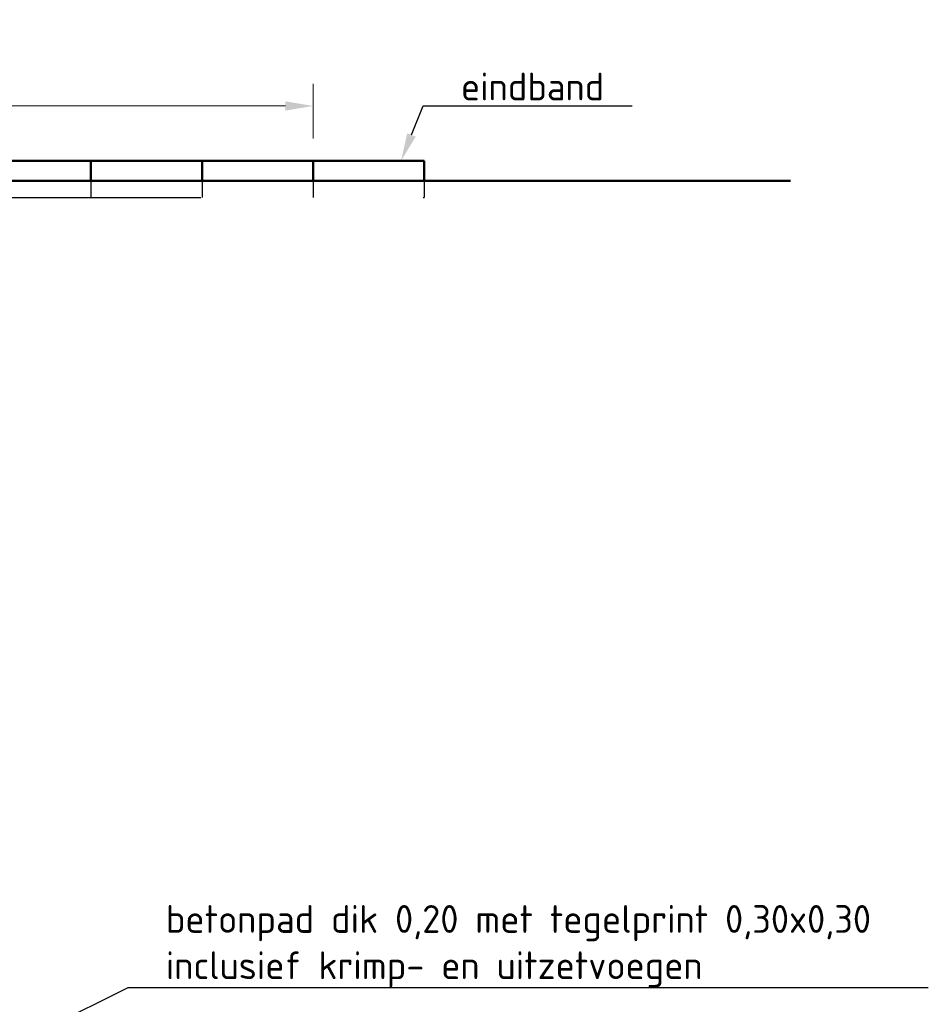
# Model space of a CAD drawing. Header units: metres. Extents: x -699 to 2316, y -1199 to 781.
# Tile 391 of 593: x 807.43 to 815.6, y -244.72 to -235.85. Entities that reach past the tile are written whole.
import ezdxf
from ezdxf import colors
from ezdxf.entities.mleader import LeaderData, LeaderLine
from ezdxf.math import Vec2, Vec3

# ---------------------------------------------------------------- set-up
doc = ezdxf.new("R2010")
doc.units = ezdxf.units.M
doc.header["$PDMODE"] = 1
doc.linetypes.add('NLCS-HIDDEN', pattern=[4, 2, -2])
for name, color, linetype, lineweight in [('N-WE-VH-KANTOPSLUITING_ELEMENT_PERRONBAND-GD', 252, 'Continuous', 50), ('N-WE-VH-KANTOPSLUITING_ELEMENT_PERRONBAND-GN', 252, 'NLCS-HIDDEN', 25), ('N-WE-VH-KANTVERHARDING-GD', 210, 'Continuous', 50), ('X-XX-AL-M', 7, 'Continuous', 18), ('X-XX-AL-T25', 7, 'Continuous', 25)]:
    doc.layers.add(name, color=color, linetype=linetype, lineweight=lineweight)
doc.styles.add('NLCS-ISO-M100-T25', font='NLCS-ISO.ttf', dxfattribs={"height": 0.25})
doc.dimstyles.new('NLCS-M100-T25-PIJL_A_L2_H1', dxfattribs={"dimscale": 0.1, "dimtxt": 2.5, "dimasz": 2.5, "dimexe": 2, "dimexo": 2, "dimgap": 0.7, "dimtad": 1, "dimzin": 0, "dimdsep": 46, "dimtxsty": 'NLCS-ISO-M100-T25', "dimcen": 0, "dimdle": 2, "dimclrd": 256, "dimclre": 256, "dimclrt": 256, "dimadec": 1, "dimazin": 0, "dimtfac": 1, "dimtdec": 3, "dimtofl": 0, "dimtmove": 0, "dimatfit": 3, "dimfxl": 2, "dimtfillclr": 256, "dimtolj": 1, "dimtzin": 0, "dimlwd": -1, "dimlwe": -1, "dimarcsym": 0})

# ---------------------------------------------------------------- blocks, each defined once
blk = doc.blocks.new('*D1727')
at = {"layer": 'Defpoints', "color": 0, "transparency": 16777216}
for p in [(810.0682, -236.6312), (800.0682, -237.1242), (810.0682, -237.1242)]:
    blk.add_point(p, dxfattribs=at)
at = {"layer": 'X-XX-AL-M', "transparency": 16777216}
for p, q in [((800.0682, -236.9242), (800.0682, -236.4312)), ((810.0682, -236.9242), (810.0682, -236.4312)), ((800.3182, -236.6312), (809.8182, -236.6312))]:
    blk.add_line(p, q, dxfattribs=at)
for points in [[(800.3182, -236.5895), (800.3182, -236.6728), (800.0682, -236.6312)], [(809.8182, -236.5895), (809.8182, -236.6728), (810.0682, -236.6312)]]:
    blk.add_solid(points, dxfattribs=at)
at = {"layer": 'X-XX-AL-M', "transparency": 16777216, "insert": (805.0682, -236.4361), "char_height": 0.25, "attachment_point": 5, "style": 'NLCS-ISO-M100-T25'}
blk.add_mtext('\\A1;10 stuks basiselementen', dxfattribs=at)

msp = doc.modelspace()

# ---------------------------------------------------------------- linework, layer by layer
at = {"layer": 'N-WE-VH-KANTOPSLUITING_ELEMENT_PERRONBAND-GD'}
for p, q in [((799.0574, -237.1242), (811.0682, -237.1242)), ((808.0682, -237.1242), (808.0682, -237.3042)), ((809.0682, -237.1242), (809.0682, -237.3042)), ((810.0682, -237.1242), (810.0682, -237.3042)), ((811.0682, -237.1242), (811.0682, -237.3042))]:
    msp.add_line(p, q, dxfattribs=at)
at = {"layer": 'N-WE-VH-KANTOPSLUITING_ELEMENT_PERRONBAND-GN'}
for p, q in [((808.0682, -237.3042), (808.0682, -237.4542)), ((809.0682, -237.3042), (809.0682, -237.4542)), ((810.0682, -237.3042), (810.0682, -237.4542)), ((811.0682, -237.3042), (811.0682, -237.4542)), ((799.0574, -237.4542), (811.0682, -237.4542))]:
    msp.add_line(p, q, dxfattribs=at)
at = {"layer": 'N-WE-VH-KANTVERHARDING-GD'}
msp.add_line((797.6527, -237.3042), (814.3638, -237.3042), dxfattribs=at)

# ---------------------------------------------------------------- dimensions: what is measured, and where the dimension line sits
at = {"layer": 'X-XX-AL-M'}
dim = msp.add_aligned_dim(p1=(800.0682, -237.1242), p2=(810.0682, -237.1242), distance=0.4931, text='10 stuks basiselementen', dimstyle='NLCS-M100-T25-PIJL_A_L2_H1', dxfattribs=at)
dim.commit()
dim.dimension.update_dxf_attribs({"geometry": '*D1727', "text_midpoint": (805.0682, -236.4361)})

# ---------------------------------------------------------------- leaders
at = {"layer": 'X-XX-AL-T25'}
ml = msp.add_multileader_mtext('Standard', dxfattribs=at)
ml.set_content('eindband', color=256, style='NLCS-ISO-M100-T25')
ml.set_leader_properties(color=256, linetype='ByLayer', lineweight=-1)
ml.build(insert=Vec2(0, 0))
ml.multileader.update_dxf_attribs({"text_left_attachment_type": 5, "text_right_attachment_type": 5, "dogleg_length": 0.25, "arrow_head_size": 0.25})
ctx = ml.context
ctx.base_point, ctx.char_height, ctx.arrow_head_size, ctx.landing_gap_size, ctx.plane_origin = Vec3(811.3084, -236.6312), 0.25, 0.25, 0.09, Vec3(1752.486, 2.8556)
ctx.left_attachment, ctx.right_attachment = 5, 5
notes = []
notes.append((ctx, [(1, (1, 1, 0), (811.0584, -236.6312), (1, 0), 0.25, [(0, [(810.8592, -237.1242)], 0, [])])]))
ctx.mtext.insert, ctx.mtext.flow_direction = Vec3(811.3984, -236.3312), 5
ml = msp.add_multileader_mtext('Standard', dxfattribs=at)
ml.set_content('betonpad dik 0,20 met tegelprint 0,30x0,30\\Pinclusief krimp- en uitzetvoegen', color=256, style='NLCS-ISO-M100-T25')
ml.set_leader_properties(color=256, linetype='ByLayer', lineweight=-1)
ml.build(insert=Vec2(0, 0))
ml.multileader.update_dxf_attribs({"text_left_attachment_type": 5, "text_right_attachment_type": 5, "dogleg_length": 0.25, "arrow_head_size": 0.25})
ctx = ml.context
ctx.base_point, ctx.char_height, ctx.arrow_head_size, ctx.landing_gap_size, ctx.plane_origin = Vec3(808.6521, -244.5658), 0.25, 0.25, 0.09, Vec3(-134.458, -5.8717)
ctx.left_attachment, ctx.right_attachment = 5, 5
notes.append((ctx, [(0, (1, 1, 0), (808.4021, -244.5658), (1, 0), 0.25, [(0, [(806.7901, -245.3669)], 0, [])])]))
ctx.mtext.insert, ctx.mtext.flow_direction = Vec3(808.7421, -243.8241), 5
for ctx, leaders in notes:
    for number, flags, end, landing, length, lines in leaders:
        leader = LeaderData()
        leader.index, (leader.has_last_leader_line, leader.has_dogleg_vector, leader.attachment_direction) = number, flags
        leader.last_leader_point, leader.dogleg_vector, leader.dogleg_length = Vec3(end), Vec3(landing), length
        for number, points, colour, breaks in lines:
            line = LeaderLine()
            line.index, line.vertices, line.color, line.breaks = number, Vec3.list(points), colors.encode_raw_color(colour), breaks
            leader.lines.append(line)
        ctx.leaders.append(leader)

doc.saveas('drawing.dxf')
